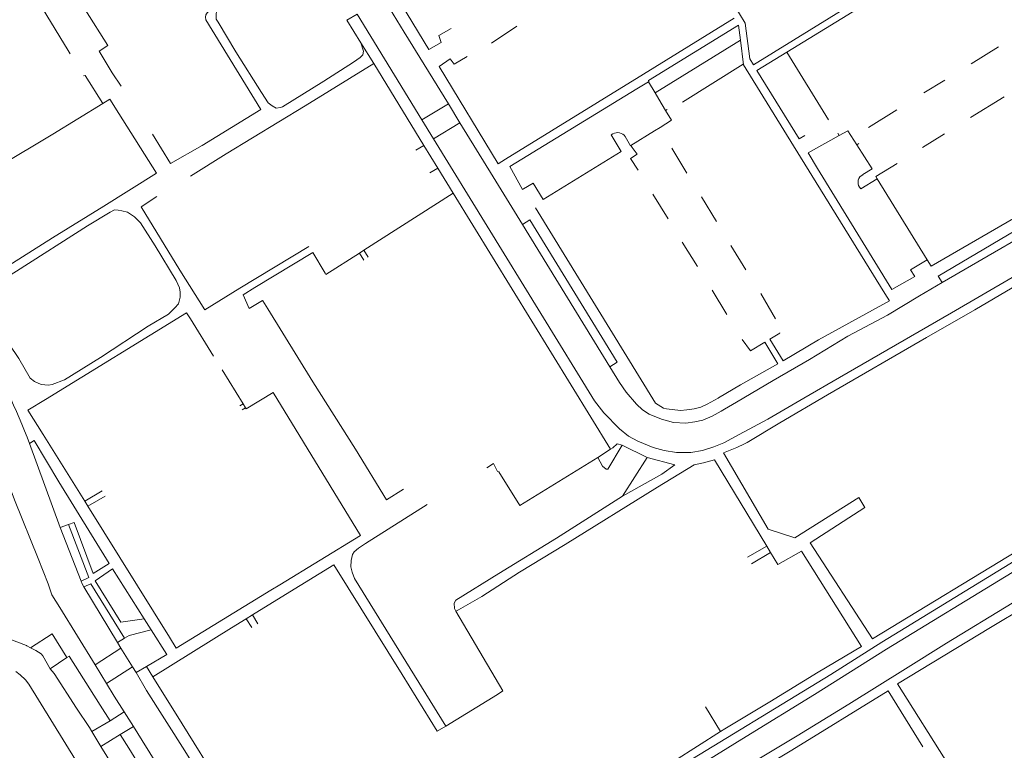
# Model space of a CAD drawing. Extents: x 145000 to 155000, y 457500 to 470000.
# Tile 274 of 548: x 147775 to 147998, y 464972 to 465138. Entities that reach past the tile are written whole.
import ezdxf

# ---------------------------------------------------------------- set-up
doc = ezdxf.new("R2010")
doc.units = 0
doc.header["$LTSCALE"] = 0.2
doc.header["$MEASUREMENT"] = 0
doc.layers.add('kant verharding', color=252, linetype='Continuous', lineweight=0)

msp = doc.modelspace()

# ---------------------------------------------------------------- linework, layer by layer
at = {"layer": 'kant verharding', "lineweight": 0}
for p, q in [((148012.06, 465169.43), (147948.96, 465130.46)), ((147867.83, 465131.07), (147861.63, 465141.23)), ((147829.75, 465117.45), (147817.3, 465137.8)), ((147849.26, 465137.73), (147851.59, 465139.04)), ((147852.44, 465132.55), (147849.26, 465137.73)), ((147866.27, 465115.13), (147851.59, 465139.04)), ((147916.46, 465125.46), (147937, 465138.14)), ((147887.76, 465136.3), (147882.03, 465132.51)), ((147872.25, 465118.71), (147862.25, 465135.01)), ((147919.07, 465121.24), (147938.44, 465133.19)), ((147939.14, 465127.59), (147938.44, 465133.19)), ((147855.34, 465127.84), (147852.44, 465132.55)), ((147996.89, 465131.63), (147990.71, 465127.81)), ((147948.96, 465130.46), (147958.39, 465115.08)), ((147866.73, 465109.28), (147855.34, 465127.84)), ((147870.18, 465127.22), (147883.56, 465105.15)), ((147952.06, 465106.66), (147939.14, 465127.59)), ((147885.21, 465106.16), (147916.46, 465125.46)), ((147984.75, 465124.13), (147980.01, 465121.2)), ((147886.2, 465104.51), (147914.92, 465122.1)), ((147914.92, 465122.1), (147917.58, 465123.73)), ((147917.58, 465123.73), (147919.07, 465121.24)), ((147919.07, 465121.24), (147919.92, 465119.83)), ((147919.92, 465119.83), (147921.47, 465117.23)), ((147998.17, 465120.34), (147990.57, 465115.61)), ((147866.27, 465115.13), (147872.25, 465118.71)), ((147874.86, 465114.46), (147872.25, 465118.71)), ((147921.85, 465117.44), (147921.47, 465117.23)), ((147973.84, 465117.39), (147967.41, 465113.41)), ((147868.9, 465110.84), (147866.27, 465115.13)), ((147868.9, 465110.84), (147874.86, 465114.46)), ((147882.41, 465102.16), (147874.86, 465114.46)), ((147920.23, 465113.41), (147918.94, 465112.61)), ((147805.2, 465111.87), (147809.27, 465105.25)), ((147905.37, 465051.43), (147868.9, 465110.84)), ((147909.54, 465111.93), (147909.12, 465111.7)), ((147918.94, 465112.61), (147913.6, 465109.26)), ((147954.99, 465108.34), (147960.8, 465111.56)), ((147960.49, 465112.09), (147960.8, 465111.56)), ((147984.68, 465111.95), (147979.7, 465108.85)), ((147864.9, 465108.2), (147866.73, 465109.28)), ((147869.88, 465104.15), (147866.73, 465109.28)), ((147913.6, 465109.26), (147913.91, 465108.84)), ((147926.25, 465103.03), (147922.87, 465108.72)), ((147965.27, 465109.76), (147964.77, 465109.47)), ((147964.77, 465109.47), (147968.3, 465104.02)), ((147883.56, 465105.15), (147885.21, 465106.16)), ((147971.14, 465075.73), (147952.06, 465106.66)), ((147953.74, 465107.65), (147954.99, 465108.34)), ((147955.92, 465104.09), (147953.74, 465107.65)), ((147869.88, 465104.15), (147868.07, 465103.07)), ((147873.37, 465098.47), (147869.88, 465104.15)), ((147972.75, 465076.63), (147955.92, 465104.09)), ((147968.3, 465104.02), (147966.12, 465102.69)), ((147973.91, 465105.25), (147969.08, 465102.24)), ((147889.03, 465091.38), (147882.41, 465102.16)), ((147965.67, 465099.46), (147969.38, 465101.76)), ((147969.08, 465102.24), (147969.38, 465101.76)), ((147969.38, 465101.76), (147980.74, 465083.35)), ((147891.48, 465100.79), (147889.29, 465099.47)), ((147965.39, 465099.87), (147965.67, 465099.46)), ((147873.37, 465098.47), (147853.14, 465085.55)), ((147908.98, 465040.46), (147873.37, 465098.47)), ((147918.58, 465098.24), (147922.03, 465092.65)), ((147932.99, 465092.04), (147929.61, 465097.68)), ((147981.62, 465081.92), (148011.4, 465099.23)), ((147919.18, 465050.87), (147891.97, 465095.19)), ((147908.81, 465059.15), (147889.03, 465091.38)), ((147925.24, 465087.4), (147928.72, 465081.88)), ((147939.68, 465081.13), (147936.24, 465086.63)), ((147841.55, 465085.02), (147828.43, 465077.08)), ((147844.34, 465080.33), (147841.55, 465085.02)), ((147853.14, 465085.55), (147852.1, 465084.89)), ((147852.1, 465084.89), (147853.07, 465083.29)), ((147854.12, 465083.97), (147853.14, 465085.55)), ((147980.74, 465083.35), (147976.95, 465081.09)), ((147980.74, 465083.35), (147981.62, 465081.92)), ((147932.04, 465076.53), (147935.35, 465070.98)), ((147946.4, 465070.02), (147943.02, 465075.72)), ((147972.17, 465074.08), (147971.14, 465075.73)), ((147830.19, 465074.13), (147831.35, 465072.27)), ((147972.17, 465074.08), (147956.12, 465065.22)), ((147819.05, 465061.57), (147813.8, 465070.01)), ((147946.93, 465059.83), (147943.93, 465064.72)), ((147948.09, 465060.51), (147945.08, 465065.4)), ((147956.12, 465065.22), (147948.09, 465060.51)), ((147820.99, 465058.45), (147825.77, 465050.76)), ((147911, 465055.59), (147908.81, 465059.15)), ((147825.77, 465050.76), (147825.03, 465050.3)), ((147825.77, 465050.76), (147826.31, 465049.88)), ((147905.37, 465051.43), (147907.48, 465048.71)), ((147825.56, 465049.4), (147826.31, 465049.88)), ((147780.45, 465043.78), (147789.89, 465028.7)), ((147778.43, 465042.47), (147777.38, 465041.73)), ((147784.34, 465022.72), (147777.38, 465041.73)), ((147908.98, 465040.46), (147906.11, 465038.56)), ((147917.32, 465038.57), (147911.66, 465041.37)), ((147934.57, 465039.68), (147944.7, 465022.36)), ((147917.32, 465038.57), (147911.73, 465029.83)), ((147923.54, 465036.94), (147917.32, 465038.57)), ((147932.58, 465038.05), (147944.37, 465018.52)), ((147789.89, 465028.7), (147793.82, 465031.06)), ((147790.58, 465027.59), (147789.89, 465028.7)), ((147790.58, 465027.59), (147794.49, 465029.82)), ((147809.08, 464997.86), (147790.58, 465027.59)), ((147853.51, 465019.07), (147867.47, 465027.91)), ((147786.22, 465023.43), (147784.34, 465022.72)), ((147784.34, 465022.72), (147789.06, 465010.6)), ((147944.7, 465022.36), (147950.71, 465020.41)), ((147852.36, 465020.94), (147834.05, 465009.73)), ((147954.23, 465019.28), (147968.32, 464997.49)), ((147968.32, 464997.49), (148004.66, 465019.62)), ((147940.06, 465016.01), (147944.37, 465018.52)), ((147945.27, 465017.03), (147940.92, 465014.5)), ((147944.37, 465018.52), (147945.27, 465017.03)), ((147952.29, 465017.39), (147965.87, 464995.79)), ((147803.34, 465002.03), (147796.18, 465013.37)), ((147789.06, 465010.6), (147789.28, 465009.95)), ((147789.28, 465009.95), (147789.66, 465009.31)), ((147791.24, 465009.99), (147789.66, 465009.31)), ((147789.66, 465009.31), (147797.31, 464996.66)), ((147798.85, 464997.62), (147791.24, 465009.99)), ((147832.05, 465008.5), (147810.62, 464995.38)), ((147834.05, 465009.73), (147832.05, 465008.5)), ((147827.85, 465002.91), (147835.38, 465007.54)), ((147792.22, 464991.6), (147784.22, 465004.62)), ((147873.98, 465003.79), (147874.52, 465004.1)), ((147884.6, 464985.71), (147873.98, 465003.79)), ((147798.06, 465001.27), (147803.34, 465002.03)), ((147804.93, 464999.51), (147803.34, 465002.03)), ((147826.48, 465002.06), (147827.85, 465002.91)), ((147827.73, 465000.08), (147826.48, 465002.06)), ((147827.85, 465002.91), (147829.1, 465000.89)), ((147799.91, 464998.27), (147804.93, 464999.51)), ((147808.44, 464993.93), (147804.93, 464999.51)), ((147797.31, 464996.66), (147798.85, 464997.62)), ((147799.91, 464998.27), (147798.85, 464997.62)), ((147810.62, 464995.38), (147809.08, 464997.86)), ((147776.76, 464995.91), (147777.6, 464995.46)), ((147798.08, 464995.39), (147792.22, 464991.6)), ((147798.08, 464995.39), (147797.31, 464996.66)), ((147800.68, 464991.16), (147798.08, 464995.39)), ((147782.08, 464990.71), (147785.85, 464993.24)), ((147785.85, 464993.24), (147786.38, 464993.59)), ((147786.38, 464993.59), (147793.38, 464982.46)), ((147803.84, 464991.23), (147808.44, 464993.93)), ((147794.83, 464987.36), (147792.22, 464991.6)), ((147800.68, 464991.16), (147794.83, 464987.36)), ((147800.68, 464991.16), (147801.49, 464989.85)), ((147801.49, 464989.85), (147803.84, 464991.23)), ((147803.84, 464991.23), (147805.32, 464988.87)), ((147796.56, 464984.53), (147794.83, 464987.36)), ((147883.42, 464984.91), (147884.6, 464985.71)), ((147979.76, 464973), (147971.88, 464985.73)), ((147974, 464987.28), (147985.7, 464968.74)), ((147798.77, 464980.94), (147796.56, 464984.53)), ((147871.65, 464977.74), (147883.42, 464984.91)), ((147793.38, 464982.46), (147795.62, 464978.88)), ((147933.91, 464976.46), (147930.49, 464982.1)), ((147795.62, 464978.88), (147798.77, 464980.94)), ((147800.9, 464977.63), (147798.77, 464980.94)), ((147795.62, 464978.88), (147791.5, 464976.53)), ((147797.93, 464975.85), (147800.9, 464977.63)), ((147802.86, 464974.49), (147800.9, 464977.63)), ((147869.74, 464976.59), (147871.65, 464977.74)), ((147934.91, 464977.1), (147933.91, 464976.46)), ((147791.5, 464976.53), (147793.55, 464973.07)), ((147793.55, 464973.07), (147797.93, 464975.85)), ((147797.93, 464975.85), (147799.86, 464972.7))]:
    msp.add_line(p, q, dxfattribs=at)
at = {"layer": 'kant verharding', "lineweight": 0, "flags": 128}
for points in [[(148015.49, 465173.36), (147941.37, 465127.56), (147940.52, 465128.95), (147939.49, 465137.02), (147917.65, 465173.07)], [(147786.54, 465130.04), (147786.14, 465130.84), (147772.49, 465153.37), (147765.72, 465164.79)], [(147798.13, 465122.73), (147796.11, 465125.78), (147793.11, 465130.66), (147795.08, 465131.92), (147790.08, 465139.97), (147782.64, 465152.24), (147773.88, 465166.3)], [(147862.25, 465135.01), (147856.45, 465144.55), (147844.97, 465163.31)], [(147841.23, 465150.75), (147840.61, 465151.53), (147838.96, 465151.82), (147838.16, 465151.75), (147836.02, 465150.59), (147826.77, 465144.73), (147820.46, 465140.93), (147819.91, 465140.13), (147819.63, 465139.23), (147819.67, 465137.91), (147820.11, 465137.23), (147824.14, 465130.51), (147829.9, 465121.31), (147831.46, 465118.97)], [(147872.86, 465135.79), (147870.08, 465134.23), (147870.64, 465132.67), (147867.83, 465131.07)], [(147938.44, 465133.19), (147938.02, 465136.6), (147917.6, 465123.99), (147917.7, 465123.81), (147917.58, 465123.73)], [(147831.46, 465118.97), (147832.31, 465118.28), (147833.26, 465117.75), (147834.23, 465117.92), (147834.66, 465118.07), (147844.08, 465123.85), (147850.8, 465128.17), (147852.28, 465129.22), (147852.86, 465129.86), (147853.02, 465130.66), (147852.44, 465132.55)], [(147876.48, 465129.46), (147873.54, 465127.7), (147872.69, 465128.9), (147870.18, 465127.22)], [(147948.96, 465130.46), (147942.17, 465126.26), (147951.72, 465110.83), (147952.99, 465111.59)], [(147855.34, 465127.84), (147839.81, 465118.28), (147821.95, 465107.38), (147813.83, 465102.33)], [(147939.14, 465127.59), (147939.07, 465127.71), (147925.3, 465119.1)], [(147789.59, 465125.09), (147789.97, 465125.18), (147793.96, 465118.81)], [(148083, 465124.67), (148080.69, 465124.5), (148079.09, 465124.26), (148077.35, 465123.77), (148075.77, 465123.09), (148066.78, 465118.07), (148052.06, 465109.38), (148029.91, 465096.68), (148018.73, 465090.09), (148000, 465079.41), (147986.24, 465071.34), (147960.89, 465056.72), (147952.82, 465052.01), (147944.63, 465047.29), (147938.14, 465043.8)], [(147806.15, 465103.05), (147797.62, 465116.53), (147795.59, 465119.83), (147793.96, 465118.81)], [(147793.96, 465118.81), (147782.65, 465111.89), (147770.33, 465104.51), (147753.77, 465094.25)], [(147809.27, 465105.25), (147816.45, 465109.27), (147829.75, 465117.45)], [(147921.47, 465117.23), (147922.79, 465115.02), (147920.23, 465113.41)], [(147984.14, 465078.26), (147983.22, 465079.67), (148014.66, 465098.28), (148043.43, 465114.95), (148044.57, 465113.31)], [(147984.14, 465078.26), (148013.06, 465094.99), (148037.32, 465109.13), (148044.57, 465113.31)], [(147909.12, 465111.7), (147911.41, 465107.94), (147893.77, 465097.06), (147891.48, 465100.79)], [(147913.6, 465109.26), (147913.52, 465109.21), (147912.3, 465111.3)], [(147960.8, 465111.56), (147962.72, 465112.62), (147964.77, 465109.47)], [(147913.91, 465108.84), (147915.02, 465107.32), (147913.49, 465106.38), (147915.25, 465103.72)], [(147889.29, 465099.47), (147889.07, 465099.34), (147886.2, 465104.51)], [(147764.4, 465076.87), (147782.6, 465088.34), (147794.18, 465095.53), (147806.15, 465103.05)], [(147806.23, 465097.71), (147802.67, 465095.39), (147811.42, 465081.05), (147817.08, 465072.03)], [(147767.58, 465074.07), (147767.97, 465075.94), (147768.88, 465077.21), (147771.14, 465078.77), (147774.44, 465080.82), (147790.47, 465091.08), (147795.63, 465094.2)], [(147795.63, 465094.2), (147796.63, 465094.69), (147797.48, 465094.66), (147798.31, 465094.52), (147799.6, 465094.16), (147801.12, 465093.16), (147802.51, 465091.74), (147805.8, 465086.56), (147810.58, 465078.73), (147811.34, 465077.05), (147811.53, 465076.05), (147811.47, 465074.92), (147811.11, 465073.42), (147810.3, 465072.5), (147808.82, 465071.09), (147804.27, 465068.32), (147793.46, 465061.27), (147785.26, 465056.21), (147782.53, 465055.1), (147781.68, 465055.01), (147779.98, 465055.1), (147778.48, 465055.84)], [(147908.81, 465059.15), (147910.5, 465060.19), (147890.72, 465092.42), (147889.03, 465091.38)], [(147817.08, 465072.03), (147825.02, 465076.94), (147840.65, 465086.38)], [(147852.1, 465084.89), (147844.51, 465080.04), (147844.34, 465080.33)], [(147922.71, 464967.33), (147958.92, 464989.43), (147970.44, 464996.77), (147975.87, 465000.05), (148018.95, 465026.41), (148028.64, 465032.46), (148049.41, 465045.27), (148059.15, 465051.2), (148084.78, 465067.02), (148097.23, 465074.64), (148106.94, 465080.69), (148108.03, 465079.17)], [(147976.95, 465081.09), (147977.9, 465079.6), (147972.75, 465076.63)], [(147984.14, 465078.26), (147979.01, 465075.25), (147971.77, 465070.88), (147962.78, 465066.07), (147954.04, 465060.83), (147945.85, 465056.07), (147937.5, 465051.15), (147934.82, 465049.52)], [(147828.43, 465077.08), (147825.79, 465075.48), (147827.14, 465072.32), (147830.18, 465074.15), (147830.19, 465074.13)], [(148000, 465077.05), (147991.55, 465072.07), (147980.57, 465065.78), (147958.18, 465052.81), (147947.38, 465046.47), (147939.94, 465041.99), (147939.34, 465041.71)], [(147778.48, 465055.84), (147777.48, 465056.57), (147774.92, 465061.04), (147770.31, 465067.74), (147768.04, 465072.14), (147767.58, 465074.07)], [(147813.8, 465070.01), (147812.95, 465071.38), (147780.98, 465051.73)], [(147831.35, 465072.27), (147841.58, 465055.71), (147851.2, 465040.49), (147858.23, 465029.02), (147862.09, 465031.42)], [(148108.28, 465069.79), (148106.65, 465068.83), (148094.7, 465061.33), (148081.08, 465053.1), (148068.13, 465045.12), (148053.18, 465035.81), (148039.88, 465027.7), (148026.29, 465019.22), (148011.22, 465009.73), (147995.06, 465000.06), (147974, 464987.28)], [(147945.08, 465065.4), (147947.33, 465066.74), (147947.25, 465066.85)], [(147938.81, 465065.31), (147940.67, 465062.76), (147943.93, 465064.72)], [(147946.93, 465059.83), (147938.43, 465055.02), (147933.46, 465052.08), (147933.36, 465052.03)], [(147934.82, 465049.52), (147934.08, 465049.08), (147932, 465047.97), (147929.87, 465047.03), (147928.06, 465046.67), (147926.06, 465046.36), (147923.28, 465046.53), (147920.56, 465047.28), (147917.74, 465048.4), (147916.22, 465049.39), (147914.86, 465050.68), (147912.55, 465053.37), (147911, 465055.59)], [(147826.31, 465049.88), (147826.48, 465049.62), (147832.53, 465053.35), (147852.36, 465020.94)], [(147780.98, 465051.73), (147777.01, 465049.29), (147780.45, 465043.78)], [(147933.36, 465052.03), (147930.92, 465050.65), (147929.44, 465049.99), (147927.91, 465049.6), (147926.28, 465049.39), (147924.88, 465049.27), (147921.68, 465049.6), (147921, 465049.78), (147919.18, 465050.87)], [(147938.14, 465043.8), (147934.68, 465041.94), (147932.42, 465041.03), (147929.84, 465040.2), (147927.16, 465039.72), (147923.91, 465039.69), (147921.11, 465040.17), (147918.69, 465040.89), (147915.19, 465042.29), (147913.1, 465043.46), (147911.04, 465045.1), (147907.48, 465048.71)], [(147784.22, 465004.62), (147782.45, 465007.5), (147781.57, 465009.98), (147779.31, 465015.73), (147773.95, 465029.01), (147771.4, 465035.97), (147769.32, 465041.82)], [(147795.42, 465014.6), (147783.97, 465033.06), (147778.43, 465042.47)], [(147911.66, 465041.37), (147910.48, 465041.65), (147909.48, 465040.78), (147908.98, 465040.46)], [(147939.34, 465041.71), (147937.6, 465040.89), (147934.57, 465039.68)], [(147911.66, 465041.37), (147908.42, 465035.91), (147908.04, 465035.94), (147907.15, 465036.65), (147906.11, 465038.56)], [(147906.11, 465038.56), (147888.44, 465027.73), (147883.69, 465035.36), (147883.39, 465035.41), (147882.48, 465037.22), (147880.99, 465036.27)], [(147927.94, 465036.93), (147930.07, 465037.39), (147932.58, 465038.05)], [(147874.52, 465004.1), (147879.81, 465007.08), (147888.38, 465012.57), (147898.71, 465018.89), (147919.62, 465031.87), (147927.94, 465036.93)], [(147911.73, 465029.83), (147920.62, 465034.81), (147923.54, 465036.94)], [(147873.98, 465003.79), (147873.66, 465004.4), (147873.54, 465005.6), (147873.92, 465006.25), (147883.67, 465012.33), (147896.72, 465020.34), (147911.73, 465029.83)], [(147950.71, 465020.41), (147965.27, 465029.55), (147966.63, 465027.29), (147954.23, 465019.28)], [(147786.22, 465023.43), (147787.5, 465023.88), (147791.75, 465012.28), (147795.42, 465014.6)], [(147789.06, 465010.6), (147790.77, 465011.36), (147786.22, 465023.43)], [(147871.65, 464977.74), (147851.01, 465011.16), (147850.47, 465012.57), (147850.13, 465013.84), (147850.24, 465015.22), (147850.53, 465016.62), (147850.93, 465017.19), (147851.89, 465018.04), (147853.51, 465019.07)], [(147945.27, 465017.03), (147946.92, 465014.31), (147952.29, 465017.39)], [(147796.18, 465013.37), (147792.26, 465010.67), (147798.06, 465001.27)], [(147835.38, 465007.54), (147846.33, 465014.28), (147861.78, 464989.45), (147869.74, 464976.59)], [(148000, 465012.54), (147971.55, 464995.14), (147955.2, 464984.89), (147939.69, 464975.35), (147923.69, 464965.43)], [(147924.06, 464958.87), (147926.87, 464960.58), (147937.32, 464967.11), (147951.3, 464975.51), (147962.95, 464982.67), (147975.83, 464990.66), (147985.1, 464996.5), (148000, 465005.59)], [(147805.32, 464988.87), (147823.13, 465000), (147826.48, 465002.06)], [(147767.79, 465000.93), (147768.71, 464999.62), (147769.99, 464998.64), (147771.34, 464997.99), (147776.65, 464995.97), (147776.76, 464995.91)], [(147785.85, 464993.24), (147782.52, 464998.65), (147777.6, 464995.46)], [(147777.6, 464995.46), (147778.82, 464994.82), (147779.98, 464994.09), (147780.4, 464993.62), (147782.08, 464990.71)], [(147965.87, 464995.79), (147956.02, 464989.93), (147945.09, 464983.24), (147934.91, 464977.1)], [(147782.08, 464990.71), (147782.96, 464989.64), (147788.04, 464981.81), (147790.97, 464977.43), (147791.5, 464976.53)], [(147774.27, 464990.06), (147775.25, 464989.36), (147776.45, 464988.23), (147777.23, 464987.26), (147787.8, 464970.04), (147793.31, 464961.26), (147794.04, 464959.96)], [(147801.49, 464989.85), (147803.9, 464985.79), (147812.52, 464972.11), (147822.94, 464955.27), (147830.23, 464943.38), (147837.92, 464930.7), (147841.43, 464925.07), (147842.7, 464923.79), (147844.3, 464922.64), (147846.38, 464921.94), (147847.86, 464921.62), (147849.31, 464921.44), (147850.43, 464921.54), (147851.46, 464921.72), (147851.52, 464921.75)], [(147850.38, 464925.02), (147848.93, 464924.7), (147847.93, 464924.6), (147846.13, 464925.09), (147844.68, 464925.67), (147842.67, 464928.1), (147840.74, 464931.2), (147830.85, 464947.51), (147829.97, 464949.09), (147820.5, 464964.48), (147811.91, 464978.22), (147805.32, 464988.87)], [(147971.88, 464985.73), (147950.08, 464972.3), (147931.88, 464961.35), (147926.65, 464958)], [(147933.91, 464976.46), (147923.51, 464969.86), (147922, 464968.94)], [(147793.55, 464973.07), (147799.54, 464963.32), (147807.71, 464950.46), (147814.24, 464940.02), (147817.08, 464935.62)], [(147799.86, 464972.7), (147808.52, 464958.59), (147816.93, 464944.74)], [(147819.88, 464946.62), (147808.12, 464966.05), (147802.86, 464974.49)]]:
    msp.add_lwpolyline(points, dxfattribs=at)
at = {"layer": 'kant verharding', "lineweight": 0, "extrusion": (0, 0, -1)}
for centre, radius, start, end in [((-147818.87, 465138.35), 1.66, 340.8448, 58.5071), ((-147581.58, 464965.9), 209.96, 151.9597, 158.8297)]:
    msp.add_arc(centre, radius, start, end, dxfattribs=at)
at = {"layer": 'kant verharding', "lineweight": 0}
for centre, radius, start, end in [((147910.59, 465110.15), 2.06, 33.8513, 120.5994), ((147967.01, 465100.95), 1.94, 117.0787, 213.8354)]:
    msp.add_arc(centre, radius, start, end, dxfattribs=at)

doc.saveas('drawing.dxf')
